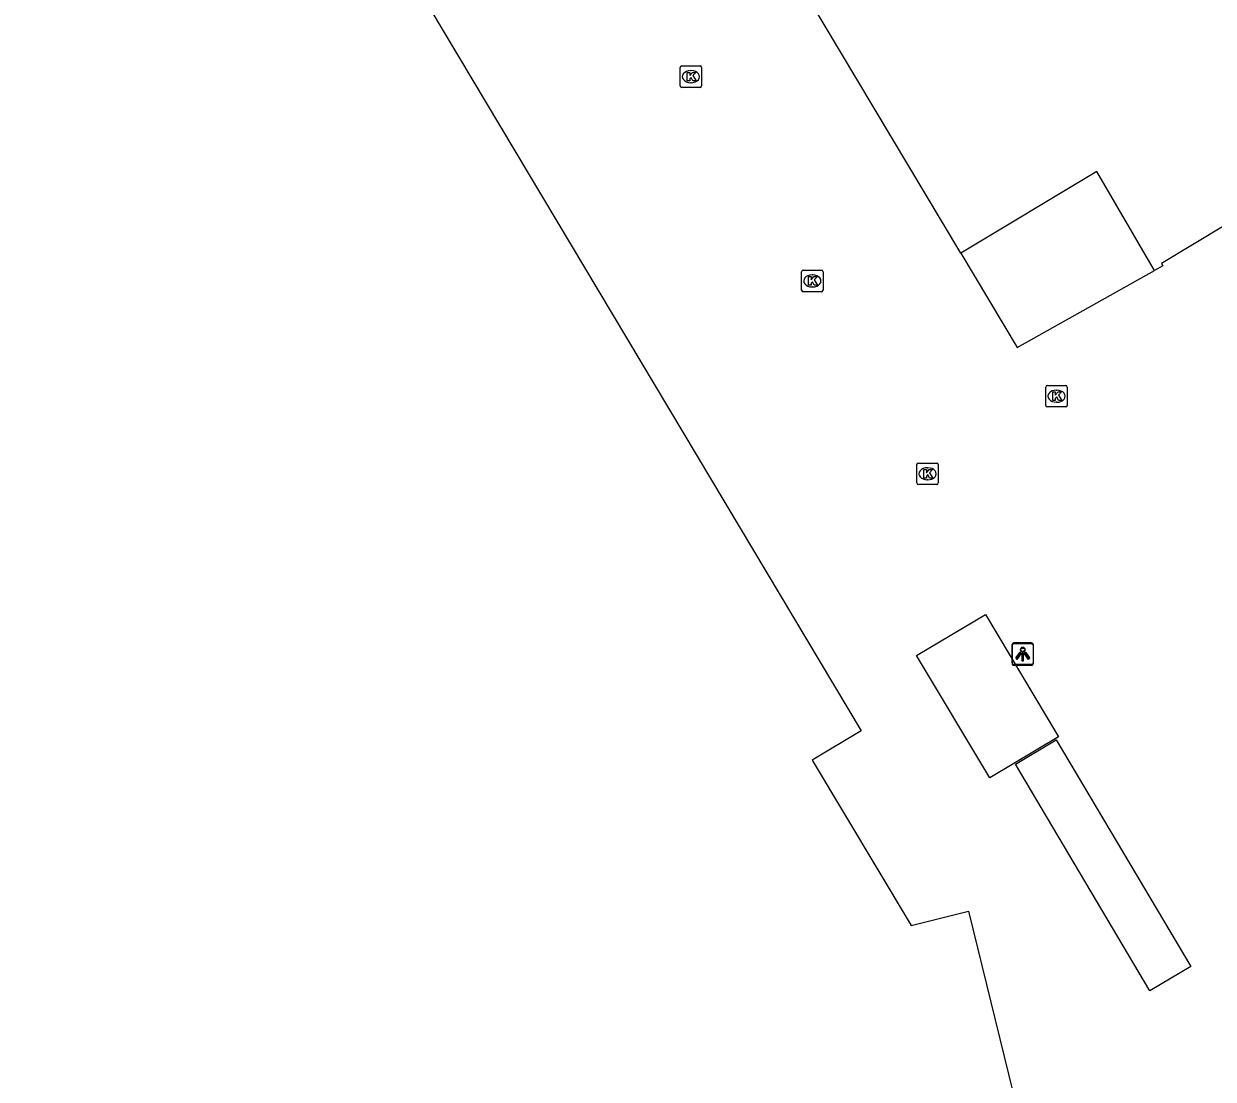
# Model space of a CAD drawing. Extents: x 156651 to 158072, y 387631 to 388990.
# Drawn here: x 157322.6 to 157378, y 388424.8 to 388473.9 of the extents above; entities that cross this region are included whole.
import ezdxf

# ---------------------------------------------------------------- set-up
doc = ezdxf.new("R2010")
doc.units = 0
for name, color, linetype in [('IMGEO_Kolk', 7, 'Continuous'), ('IMGEO_Lichtpunt', 7, 'Continuous'), ('IMGEO_Pand', 7, 'Continuous'), ('IMGEO_Pand_overbouw', 7, 'Continuous')]:
    doc.layers.add(name, color=color, linetype=linetype)

msp = doc.modelspace()

# ---------------------------------------------------------------- linework, layer by layer
at = {"layer": 'IMGEO_Kolk'}
for p, q in [((157353.234, 388471.94), (157354.086, 388471.94)), ((157353.159, 388471.014), (157353.159, 388471.866)), ((157353.647, 388471.72), (157353.672, 388471.72)), ((157354.16, 388471.866), (157354.16, 388471.014)), ((157354.086, 388470.94), (157353.234, 388470.94)), ((157353.67, 388471.16), (157353.645, 388471.16)), ((157358.809, 388461.514), (157358.809, 388462.366)), ((157358.884, 388462.44), (157359.736, 388462.44)), ((157359.297, 388462.22), (157359.322, 388462.22)), ((157359.81, 388462.366), (157359.81, 388461.514)), ((157359.736, 388461.44), (157358.884, 388461.44)), ((157359.32, 388461.66), (157359.295, 388461.66)), ((157370.169, 388456.154), (157370.169, 388457.006)), ((157370.244, 388457.08), (157371.096, 388457.08)), ((157371.17, 388457.006), (157371.17, 388456.154)), ((157370.657, 388456.86), (157370.682, 388456.86)), ((157371.096, 388456.08), (157370.244, 388456.08)), ((157370.68, 388456.3), (157370.655, 388456.3)), ((157364.169, 388452.544), (157364.169, 388453.396)), ((157364.244, 388453.47), (157365.096, 388453.47)), ((157364.657, 388453.25), (157364.682, 388453.25)), ((157365.17, 388453.396), (157365.17, 388452.544)), ((157364.68, 388452.69), (157364.655, 388452.69)), ((157365.096, 388452.47), (157364.244, 388452.47))]:
    msp.add_line(p, q, dxfattribs=at)
for points in [[(157353.234, 388471.94), (157354.086, 388471.94)], [(157353.159, 388471.014), (157353.159, 388471.866)], [(157353.48, 388471.64), (157353.603, 388471.64), (157353.603, 388471.489), (157353.733, 388471.64), (157353.897, 388471.64), (157353.751, 388471.489), (157353.904, 388471.24), (157353.752, 388471.24), (157353.667, 388471.404), (157353.603, 388471.337), (157353.603, 388471.24), (157353.48, 388471.24), (157353.48, 388471.64)], [(157354.16, 388471.866), (157354.16, 388471.014)], [(157354.086, 388470.94), (157353.234, 388470.94)], [(157358.809, 388461.514), (157358.809, 388462.366)], [(157358.884, 388462.44), (157359.736, 388462.44)], [(157359.13, 388462.14), (157359.253, 388462.14), (157359.253, 388461.989), (157359.383, 388462.14), (157359.547, 388462.14), (157359.401, 388461.989), (157359.554, 388461.74), (157359.402, 388461.74), (157359.317, 388461.904), (157359.253, 388461.837), (157359.253, 388461.74), (157359.13, 388461.74), (157359.13, 388462.14)], [(157359.81, 388462.366), (157359.81, 388461.514)], [(157359.736, 388461.44), (157358.884, 388461.44)], [(157370.169, 388456.154), (157370.169, 388457.006)], [(157370.244, 388457.08), (157371.096, 388457.08)], [(157371.17, 388457.006), (157371.17, 388456.154)], [(157370.49, 388456.78), (157370.613, 388456.78), (157370.613, 388456.629), (157370.743, 388456.78), (157370.907, 388456.78), (157370.761, 388456.629), (157370.914, 388456.38), (157370.762, 388456.38), (157370.677, 388456.544), (157370.613, 388456.477), (157370.613, 388456.38), (157370.49, 388456.38), (157370.49, 388456.78)], [(157371.096, 388456.08), (157370.244, 388456.08)], [(157364.169, 388452.544), (157364.169, 388453.396)], [(157364.244, 388453.47), (157365.096, 388453.47)], [(157364.49, 388453.17), (157364.613, 388453.17), (157364.613, 388453.019), (157364.743, 388453.17), (157364.907, 388453.17), (157364.761, 388453.019), (157364.914, 388452.77), (157364.762, 388452.77), (157364.677, 388452.934), (157364.613, 388452.867), (157364.613, 388452.77), (157364.49, 388452.77), (157364.49, 388453.17)], [(157365.17, 388453.396), (157365.17, 388452.544)], [(157365.096, 388452.47), (157364.244, 388452.47)]]:
    msp.add_lwpolyline(points, dxfattribs=at)
for centre, start, end in [((157353.236, 388471.864), 91.552, 178.448), ((157353.236, 388471.864), 91.552, 178.448), ((157354.084, 388471.864), 1.552, 88.448), ((157354.084, 388471.864), 1.552, 88.448), ((157353.236, 388471.016), 181.552, 268.448), ((157353.236, 388471.016), 181.552, 268.448), ((157354.084, 388471.016), 271.552, 358.448), ((157354.084, 388471.016), 271.552, 358.448), ((157358.886, 388462.364), 91.552, 178.448), ((157358.886, 388462.364), 91.552, 178.448), ((157359.734, 388462.364), 1.552, 88.448), ((157359.734, 388462.364), 1.552, 88.448), ((157358.886, 388461.516), 181.552, 268.448), ((157358.886, 388461.516), 181.552, 268.448), ((157359.734, 388461.516), 271.552, 358.448), ((157359.734, 388461.516), 271.552, 358.448), ((157370.246, 388457.004), 91.552, 178.448), ((157370.246, 388457.004), 91.552, 178.448), ((157371.094, 388457.004), 1.552, 88.448), ((157371.094, 388457.004), 1.552, 88.448), ((157370.246, 388456.156), 181.552, 268.448), ((157370.246, 388456.156), 181.552, 268.448), ((157371.094, 388456.156), 271.552, 358.448), ((157371.094, 388456.156), 271.552, 358.448), ((157364.246, 388453.394), 91.552, 178.448), ((157364.246, 388453.394), 91.552, 178.448), ((157365.094, 388453.394), 1.552, 88.448), ((157365.094, 388453.394), 1.552, 88.448), ((157364.246, 388452.546), 181.552, 268.448), ((157364.246, 388452.546), 181.552, 268.448), ((157365.094, 388452.546), 271.552, 358.448), ((157365.094, 388452.546), 271.552, 358.448)]:
    msp.add_arc(centre, 0.0765, start, end, dxfattribs=at)
for centre, major_axis, ratio, start_param, end_param in [((157353.646, 388471.44), (-0.387, 0.002), 0.722429, 4.712389, 7.853982), ((157353.671, 388471.44), (-0.39, 0.002), 0.717154, 1.570796, 4.712389), ((157359.296, 388461.94), (-0.387, 0.002), 0.722429, 4.712389, 7.853982), ((157359.321, 388461.94), (-0.39, 0.002), 0.717154, 1.570796, 4.712389), ((157370.656, 388456.58), (-0.387, 0.002), 0.722429, 4.712389, 7.853982), ((157370.681, 388456.58), (-0.39, 0.002), 0.717154, 1.570796, 4.712389), ((157364.656, 388452.97), (-0.387, 0.002), 0.722429, 4.712389, 7.853982), ((157364.681, 388452.97), (-0.39, 0.002), 0.717154, 1.570796, 4.712389)]:
    msp.add_ellipse(centre, major_axis=major_axis, ratio=ratio, start_param=start_param, end_param=end_param, dxfattribs=at)
at = {"layer": 'IMGEO_Lichtpunt'}
for p, q in [((157368.597, 388445.013), (157368.597, 388444.206)), ((157368.597, 388445.013), (157368.597, 388444.206)), ((157368.599, 388444.964), (157368.599, 388444.157)), ((157368.599, 388444.964), (157368.599, 388444.157)), ((157369.499, 388445.108), (157368.691, 388445.108)), ((157369.499, 388445.108), (157368.691, 388445.108)), ((157369.501, 388445.059), (157368.693, 388445.059)), ((157369.501, 388445.059), (157368.693, 388445.059)), ((157369.593, 388444.206), (157369.593, 388445.013)), ((157369.593, 388444.206), (157369.593, 388445.013)), ((157369.595, 388444.157), (157369.595, 388444.964)), ((157369.595, 388444.157), (157369.595, 388444.964)), ((157368.691, 388444.112), (157369.499, 388444.112)), ((157368.691, 388444.112), (157369.499, 388444.112)), ((157368.693, 388444.063), (157369.501, 388444.063)), ((157368.693, 388444.063), (157369.501, 388444.063))]:
    msp.add_line(p, q, dxfattribs=at)
for points in [[(157368.971, 388444.677), (157369.01, 388444.649), (157368.822, 388444.387), (157368.784, 388444.414), (157368.971, 388444.677)], [(157368.973, 388444.628), (157369.012, 388444.6), (157368.824, 388444.338), (157368.786, 388444.365), (157368.973, 388444.628)], [(157369.073, 388444.629), (157369.12, 388444.629), (157369.12, 388444.307), (157369.073, 388444.307), (157369.073, 388444.629)], [(157369.075, 388444.58), (157369.122, 388444.58), (157369.122, 388444.258), (157369.075, 388444.258), (157369.075, 388444.58)], [(157369.183, 388444.649), (157369.221, 388444.676), (157369.408, 388444.414), (157369.369, 388444.386), (157369.183, 388444.649)], [(157369.185, 388444.6), (157369.223, 388444.627), (157369.41, 388444.365), (157369.371, 388444.337), (157369.185, 388444.6)]]:
    msp.add_lwpolyline(points, dxfattribs=at)
for centre in [(157369.096, 388444.811), (157369.098, 388444.762)]:
    msp.add_circle(centre, 0.0994, dxfattribs=at)
for centre, start, end in [((157368.691, 388445.013), 90, 180), ((157368.691, 388445.013), 90, 180), ((157368.693, 388444.964), 90, 180), ((157368.693, 388444.964), 90, 180), ((157369.499, 388445.013), 0, 90), ((157369.499, 388445.013), 0, 90), ((157369.501, 388444.964), 0, 90), ((157369.501, 388444.964), 0, 90), ((157368.691, 388444.206), 180, 270), ((157368.691, 388444.206), 180, 270), ((157368.693, 388444.157), 180, 270), ((157368.693, 388444.157), 180, 270), ((157369.499, 388444.206), 270, 0), ((157369.499, 388444.206), 270, 360), ((157369.501, 388444.157), 270, 0), ((157369.501, 388444.157), 270, 360)]:
    msp.add_arc(centre, 0.0946, start, end, dxfattribs=at)
at = {"layer": 'IMGEO_Pand'}
for points in [[(157350.343, 388489.824), (157364.535, 388498.328), (157373.287, 388499.936), (157375.519, 388496.197), (157390.214, 388471.577), (157375.553, 388462.755), (157375.613, 388462.646), (157375.233, 388462.433), (157372.541, 388467.029), (157366.222, 388463.23), (157356.587, 388479.349), (157352.689, 388478.468), (157352.584, 388478.678), (157352.444, 388478.629), (157351.142, 388484.331), (157351.566, 388484.475), (157351.589, 388484.106), (157353.177, 388485.092), (157350.343, 388489.824)], [(157284.502, 388456.96), (157334.322, 388486.665), (157355.907, 388450.522), (157361.576, 388441.009), (157359.3, 388439.653), (157363.908, 388431.969), (157366.579, 388432.623), (157369.271, 388421.635), (157349.824, 388416.833), (157349.697, 388417.348), (157350.066, 388417.439), (157349.219, 388420.866), (157337.253, 388413.756), (157326.165, 388407.167), (157324.155, 388410.534), (157319.806, 388409.455), (157318.426, 388415.265), (157312.35, 388411.637), (157311.791, 388411.303), (157284.502, 388456.96)], [(157364.16, 388444.514), (157367.367, 388446.43), (157370.767, 388440.738), (157367.56, 388438.823), (157364.16, 388444.514)], [(157368.754, 388439.463), (157370.658, 388440.593), (157376.912, 388430.052), (157375.008, 388428.922), (157368.754, 388439.463)]]:
    msp.add_lwpolyline(points, dxfattribs=at)
at = {"layer": 'IMGEO_Pand_overbouw'}
msp.add_lwpolyline([(157372.541, 388467.029), (157366.222, 388463.23), (157368.84, 388458.85), (157375.233, 388462.433)], close=True, dxfattribs=at)

doc.saveas('drawing.dxf')
